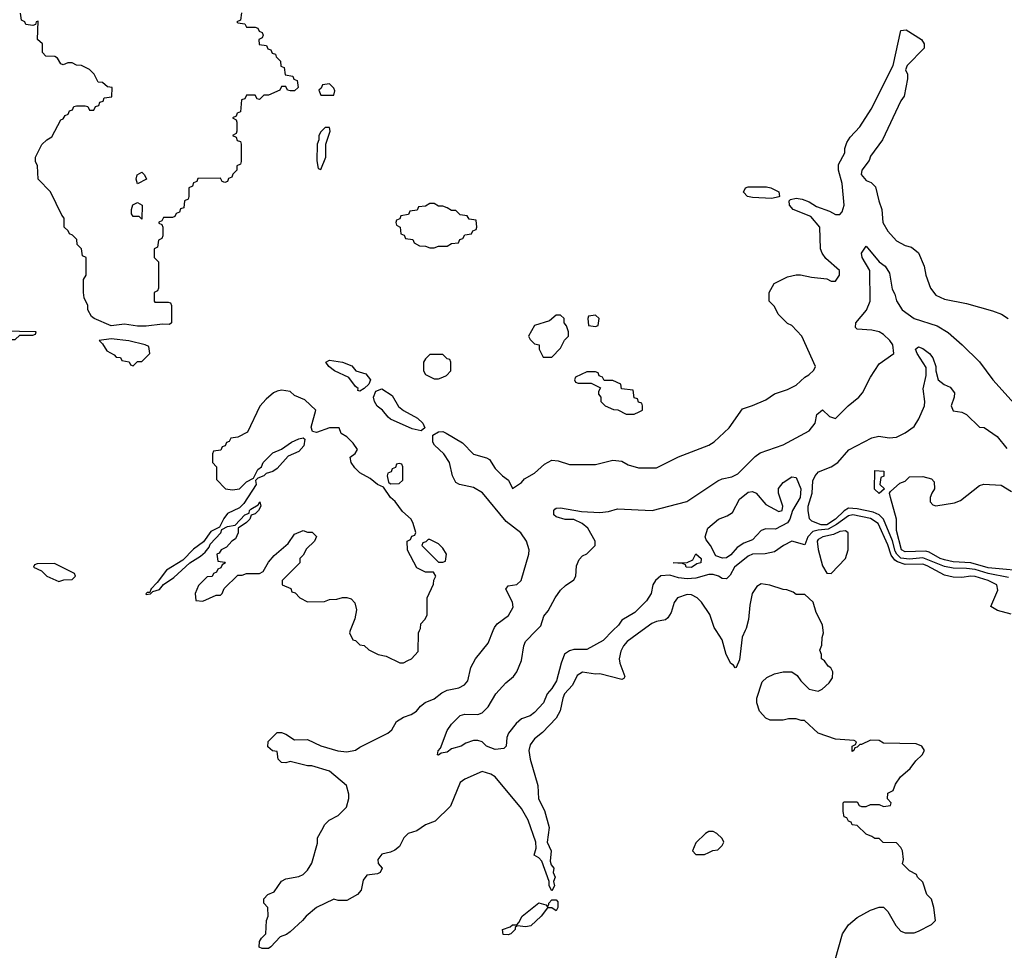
# Model space of a CAD drawing. Header units: inches. Extents: x 2380053 to 2584298, y 380219 to 546618.
# Tile 521 of 656: x 2501450 to 2505964, y 458534 to 462801. Entities that reach past the tile are written whole.
import ezdxf

# ---------------------------------------------------------------- set-up
doc = ezdxf.new("R2010")
doc.units = ezdxf.units.IN
doc.header["$MEASUREMENT"] = 0
doc.layers.add('C5405', color=7, linetype='Continuous')
doc.layers.add('C5406', color=7, linetype='Continuous')

msp = doc.modelspace()

# ---------------------------------------------------------------- linework, layer by layer
at = {"layer": 'C5405', "color": 2}
for points, elevation in [([(2504304.3, 460000), (2504234.8, 459950), (2504218.8, 459930), (2504206, 459906), (2504198.8, 459870), (2504200.7, 459850), (2504224.7, 459790), (2504219.8, 459780.2), (2504210, 459775.3), (2504110, 459801.2), (2504090, 459799.3), (2504030, 459809.2), (2504005.8, 459794.2), (2503984, 459750), (2503948, 459710), (2503939.3, 459690), (2503928.3, 459631.7), (2503910, 459599), (2503847.5, 459532.5), (2503810, 459504), (2503790, 459475.3), (2503784.9, 459450), (2503791, 459410), (2503826, 459290), (2503828.7, 459228.7), (2503855.3, 459175.3), (2503877.3, 459097.3), (2503867.7, 459030), (2503887.3, 458990), (2503882, 458942), (2503886.4, 458926.4), (2503898.8, 458910), (2503896, 458890), (2503904.7, 458870), (2503898, 458850), (2503902, 458830), (2503890, 458806), (2503878, 458830), (2503878, 458850), (2503843.1, 458943.1), (2503830, 458958), (2503808, 458970), (2503818, 459002), (2503817, 459030), (2503780.9, 459130), (2503750, 459184), (2503630, 459329.2), (2503610, 459341.2), (2503570, 459353.2), (2503490, 459319.3), (2503470, 459304), (2503425.8, 459194.2), (2503354.2, 459125.8), (2503310.6, 459109.4), (2503270, 459081.2), (2503230.8, 459069.2), (2503210.7, 459049.3), (2503190.8, 459010), (2503170, 458993.2), (2503150, 458984), (2503110, 458975.3), (2503092, 458950), (2503092.7, 458932.7), (2503112, 458910), (2503102, 458890), (2503090, 458884), (2503041, 458879), (2503024, 458856), (2503014.8, 458810), (2502998, 458790), (2502950, 458762), (2502910, 458762), (2502890, 458768.7), (2502810.5, 458729.5), (2502762.8, 458690), (2502746.8, 458670), (2502690, 458619), (2502673.2, 458606.8), (2502644, 458596), (2502602, 458550), (2502590, 458542), (2502562, 458542), (2502548.4, 458548.4), (2502550, 458574), (2502558, 458590), (2502578, 458610), (2502582, 458670), (2502588.7, 458690), (2502588, 458730), (2502568.7, 458750), (2502568.7, 458770), (2502588, 458790), (2502617.2, 458802.8), (2502650, 458851.3), (2502670, 458862), (2502730, 458872), (2502750, 458882), (2502770, 458902), (2502790, 458934), (2502814.6, 459025.4), (2502815.3, 459050), (2502834.6, 459085.4), (2502849.4, 459110.6), (2502868.7, 459130), (2502910, 459151.3), (2502948, 459190), (2502959, 459230), (2502959, 459250), (2502948.7, 459290), (2502870, 459355.3), (2502790, 459379), (2502770, 459379), (2502690, 459399), (2502670, 459394), (2502650, 459395.3), (2502635.3, 459410), (2502630, 459446), (2502608.4, 459448.4), (2502587.3, 459467.3), (2502589.1, 459490.9), (2502630, 459532), (2502650, 459532), (2502670, 459524.7), (2502710, 459498.8), (2502770, 459501), (2502830.9, 459470.9), (2502907.9, 459447.9), (2502950, 459444), (2502989.1, 459450.9), (2503010, 459466), (2503138, 459530), (2503155.5, 459544.5), (2503177.2, 459582.8), (2503210, 459602.8), (2503245.2, 459614.8), (2503269.3, 459630.7), (2503286.8, 459653.2), (2503308.7, 459670), (2503350, 459686.8), (2503385.4, 459714.6), (2503410, 459727.3), (2503463.2, 459736.8), (2503489.4, 459750.6), (2503504, 459770), (2503519, 459830), (2503539, 459870), (2503597.5, 459942.5), (2503621.3, 460000)], 42), ([(2502965.8, 460000), (2502962, 459990), (2502978, 459958), (2502990, 459954), (2503010, 459934), (2503030, 459932), (2503050, 459912), (2503094, 459890), (2503130, 459882), (2503192.7, 459852.7), (2503210, 459852), (2503230, 459862), (2503246, 459870), (2503276.4, 459903.6), (2503278, 459990), (2503283, 460000)], 46), ([(2504170, 460000), (2504125.3, 459954.7), (2504050, 459913.2), (2503990, 459913.6), (2503970, 459907.6), (2503948.1, 459891.9), (2503931.8, 459850), (2503910.3, 459770), (2503890, 459734.5), (2503868, 459710), (2503851.3, 459668.7), (2503810, 459623.6), (2503790, 459609.6), (2503750, 459595.1), (2503725.5, 459574.5), (2503690.6, 459530), (2503684, 459510), (2503681, 459470), (2503670, 459459), (2503630, 459455.3), (2503590, 459469.4), (2503569.5, 459489.5), (2503550, 459496), (2503530, 459496), (2503496, 459484), (2503474, 459470), (2503430, 459458), (2503410, 459442), (2503382, 459438), (2503370, 459428), (2503366, 459430), (2503368, 459448), (2503379, 459461), (2503410, 459542), (2503430, 459571.3), (2503468.7, 459610), (2503490, 459616), (2503550, 459614.8), (2503570, 459622.8), (2503597.2, 459650), (2503632.7, 459710), (2503679.1, 459760.9), (2503714, 459790), (2503729, 459810), (2503750, 459862), (2503760.9, 459930), (2503769.6, 459950.4), (2503817.8, 460000)], 38), ([(2504776.4, 460000), (2504762.8, 459970), (2504750, 459866), (2504734, 459830), (2504730.7, 459829.3), (2504722, 459842), (2504710, 459848.7), (2504689.3, 459890), (2504670, 459958), (2504643.7, 460000)], 42), ([(2505189, 458490), (2505222, 458610), (2505250, 458651), (2505290, 458684.7), (2505350, 458718), (2505390, 458732), (2505410, 458732), (2505430, 458712), (2505467.1, 458647.1), (2505490, 458622), (2505510, 458614), (2505550, 458614), (2505570, 458622), (2505630, 458652), (2505648, 458670), (2505641.2, 458730), (2505630, 458768), (2505608.7, 458790), (2505590, 458846), (2505566, 458870), (2505562, 458882), (2505530, 458898), (2505498, 458930), (2505502, 458950), (2505498, 458990), (2505490, 459006), (2505470, 459026), (2505408.4, 459028.4), (2505390, 459046), (2505370, 459046), (2505356.4, 459056.4), (2505330, 459066), (2505290, 459106), (2505266, 459110), (2505262, 459122), (2505250, 459126), (2505242, 459142), (2505230, 459146), (2505226, 459170), (2505226, 459210), (2505230, 459214), (2505290, 459214), (2505298, 459198), (2505310, 459194), (2505330, 459194), (2505350, 459202), (2505390, 459202), (2505410, 459194), (2505442, 459198), (2505446, 459210), (2505428, 459228), (2505430, 459254), (2505454, 459266), (2505464.7, 459295.3), (2505488.7, 459330), (2505532.9, 459367.1), (2505558, 459402), (2505588, 459430), (2505598, 459450), (2505586, 459470), (2505560.4, 459480.4), (2505410, 459484), (2505390, 459495.3), (2505350, 459498), (2505310, 459478), (2505302, 459478), (2505290, 459466), (2505278, 459462), (2505274, 459450), (2505266, 459446), (2505266, 459470), (2505282, 459478), (2505286, 459490), (2505276.4, 459496.4), (2505190, 459502), (2505110, 459529), (2505047.3, 459587.3), (2505032.7, 459587.3), (2505010, 459595.3), (2504974.6, 459594.6), (2504950, 459588.7), (2504890, 459588.7), (2504870, 459598), (2504842, 459630), (2504829.1, 459669.1), (2504829, 459690), (2504854.6, 459765.4), (2504874.6, 459785.4), (2504910, 459801), (2504950, 459811.3), (2504990, 459811.3), (2505014.4, 459794.4), (2505031.3, 459770), (2505070, 459731.3), (2505110, 459722), (2505128.9, 459731.1), (2505160.4, 459759.6), (2505176.4, 459783.6), (2505178, 459810), (2505168.4, 459828.4), (2505156.4, 459836.4), (2505140.4, 459860.4), (2505126, 459870), (2505126, 459890), (2505118, 459910), (2505127.3, 459932.7), (2505128.4, 459968.4), (2505135.3, 459990), (2505133.9, 460000)], 42)]:
    msp.add_lwpolyline(points, dxfattribs=dict(at, elevation=elevation))
for points, elevation in [([(2504630, 459078), (2504610, 459078), (2504594, 459070), (2504550, 459026), (2504534, 458990), (2504550, 458974), (2504590, 458974), (2504610, 458982), (2504628.4, 458991.6), (2504650, 458994), (2504670, 459014), (2504678, 459030), (2504670, 459046), (2504646, 459070)], 46), ([(2503910, 458715.3), (2503890, 458729), (2503870, 458728), (2503841, 458690), (2503793.4, 458646.6), (2503770, 458641.2), (2503730, 458646), (2503722, 458638), (2503722, 458630), (2503702, 458610), (2503690, 458605.2), (2503666.6, 458606.6), (2503664, 458630), (2503698, 458642), (2503710, 458650.8), (2503728.9, 458651.1), (2503739, 458661), (2503754, 458690), (2503830, 458752), (2503862, 458742), (2503870, 458734), (2503876.4, 458743.6), (2503875.3, 458750), (2503890, 458764.7), (2503910, 458766), (2503916.7, 458756.7), (2503917.3, 458730)], 42)]:
    msp.add_lwpolyline(points, close=True, dxfattribs=dict(at, elevation=elevation))
at = {"layer": 'C5406', "color": 2}
for points, elevation in [([(2502467.3, 462832.7), (2502462, 462798), (2502446, 462790), (2502450, 462786), (2502482, 462782), (2502490, 462766), (2502530, 462766), (2502542, 462762), (2502547.3, 462747.3), (2502562, 462742), (2502566, 462730), (2502562, 462718), (2502546, 462710), (2502547.3, 462687.3), (2502582, 462682), (2502587.3, 462667.3), (2502602, 462662), (2502607.3, 462647.3), (2502622, 462642), (2502626, 462630), (2502646, 462610), (2502647.3, 462587.3), (2502662, 462582), (2502667.3, 462547.3), (2502702, 462542), (2502707.3, 462527.3), (2502722, 462522), (2502726, 462490), (2502710, 462474), (2502690, 462474), (2502678, 462478), (2502670, 462494), (2502650, 462494), (2502642, 462478), (2502590, 462454), (2502570, 462454), (2502550, 462434), (2502538, 462438), (2502530, 462454), (2502490, 462454), (2502482, 462438), (2502467.3, 462432.7), (2502462, 462378), (2502447.3, 462372.7), (2502442, 462358), (2502426, 462350), (2502442, 462342), (2502446, 462330), (2502446, 462290), (2502442, 462278), (2502426, 462270), (2502442, 462262), (2502447.3, 462247.3), (2502462, 462242), (2502466, 462230), (2502466, 462150), (2502462, 462138), (2502446, 462130), (2502446, 462110), (2502427.3, 462092.7), (2502422, 462078), (2502407.3, 462072.7), (2502402, 462058), (2502390, 462054), (2502378, 462058), (2502370, 462074), (2502267.3, 462072.7), (2502262, 462058), (2502247.3, 462052.7), (2502242, 462038), (2502226, 462030), (2502226, 461990), (2502222, 461978), (2502206, 461970), (2502202, 461938), (2502187.3, 461932.7), (2502182, 461918), (2502167.3, 461912.7), (2502162, 461898), (2502150, 461894), (2502110, 461894), (2502102, 461878), (2502087.3, 461872.7), (2502087.3, 461867.3), (2502102, 461862), (2502106, 461850), (2502106, 461810), (2502102, 461798), (2502086, 461790), (2502082, 461758), (2502066, 461750), (2502066, 461710), (2502086, 461690), (2502086, 461570), (2502082, 461558), (2502066, 461550), (2502066, 461510), (2502070, 461506), (2502130, 461506), (2502142, 461502), (2502146, 461490), (2502146, 461410), (2502136.4, 461403.6), (2502104.7, 461404.7), (2502030, 461394.8), (2501990, 461394.8), (2501930, 461404.9), (2501870, 461397.3), (2501792, 461430), (2501779.6, 461439.6), (2501762, 461470), (2501762, 461490), (2501745.4, 461525.4), (2501742, 461550), (2501742, 461610), (2501754, 461630), (2501754, 461710), (2501738, 461718), (2501734, 461750), (2501714, 461770), (2501712.7, 461792.7), (2501692.7, 461812.7), (2501678, 461818), (2501672.7, 461832.7), (2501654, 461850), (2501654, 461890), (2501643.6, 461903.6), (2501591.6, 462011.6), (2501534, 462070), (2501532, 462130), (2501522, 462150), (2501522, 462170), (2501551.6, 462228.4), (2501574, 462250), (2501596.9, 462263.1), (2501638, 462342), (2501650, 462346), (2501658, 462362), (2501672.7, 462367.3), (2501678, 462382), (2501692.7, 462387.3), (2501698, 462402), (2501710, 462406), (2501750, 462406), (2501762, 462402), (2501770, 462386), (2501790, 462386), (2501798, 462402), (2501812.7, 462407.3), (2501818, 462422), (2501832.7, 462427.3), (2501838, 462442), (2501872.7, 462447.3), (2501874, 462490), (2501852.7, 462492.7), (2501830, 462512), (2501810, 462514), (2501790.9, 462550.9), (2501770, 462572), (2501734, 462590), (2501710, 462592), (2501690, 462602), (2501670, 462602), (2501650, 462594), (2501638, 462598), (2501623.6, 462623.6), (2501611.6, 462631.6), (2501570, 462634), (2501554, 462650), (2501554, 462690), (2501532, 462710), (2501534, 462794), (2501526, 462790), (2501522, 462778), (2501510, 462774), (2501478, 462778), (2501474, 462790), (2501458, 462798), (2501454, 462830)], 46), ([(2503621.3, 460000), (2503626.8, 460013.2), (2503639, 460030), (2503691.7, 460068.3), (2503712.5, 460107.5), (2503709.3, 460130), (2503679, 460190), (2503690, 460204.7), (2503729.1, 460210.9), (2503748.7, 460230), (2503784, 460350), (2503785.2, 460370), (2503773.2, 460410), (2503747.2, 460447.2), (2503680.1, 460500.1), (2503571.5, 460631.5), (2503530, 460656), (2503466, 460670), (2503450, 460678), (2503434, 460710), (2503421.2, 460770), (2503394, 460810), (2503351.5, 460850), (2503343.9, 460863.9), (2503344.4, 460895.6), (2503370, 460910.3), (2503390, 460911.8), (2503405.6, 460905.6), (2503480.6, 460860.6), (2503530, 460808.5), (2503590, 460791.3), (2503603.4, 460783.4), (2503630, 460742.8), (2503662.8, 460710), (2503691.3, 460690), (2503710, 460651.3), (2503750, 460678), (2503764.5, 460695.5), (2503810, 460721), (2503856.5, 460763.5), (2503890, 460781), (2503918.8, 460778.8), (2503970, 460761), (2504090, 460761), (2504170, 460781), (2504210, 460776), (2504239.8, 460759.8), (2504286.4, 460746.4), (2504370, 460746), (2504470, 460796), (2504609.5, 460850.5), (2504634.5, 460865.5), (2504702, 460930), (2504763.2, 461016.8), (2504810, 461031.3), (2504870, 461058), (2504910, 461084.7), (2504970, 461104.7), (2505010, 461124.7), (2505050, 461162), (2505068.4, 461171.6), (2505090, 461194), (2505098, 461210), (2505035.3, 461350), (2504990, 461398), (2504970, 461408), (2504928, 461450), (2504910, 461486), (2504886, 461510), (2504886, 461550), (2504908.9, 461591.1), (2504970, 461622), (2505010, 461631.3), (2505030, 461631.3), (2505079.6, 461619.6), (2505150, 461612), (2505170, 461602), (2505190, 461602), (2505208, 461630), (2505208, 461650), (2505145.6, 461705.6), (2505128.7, 461730), (2505122, 461750), (2505119, 461850), (2505077.5, 461897.5), (2504995.3, 461930), (2504979, 461950), (2504978, 461970), (2504984, 461976), (2505010, 461982.8), (2505037.3, 461977.3), (2505070, 461966), (2505103.5, 461943.5), (2505162.5, 461922.5), (2505190, 461906.8), (2505210, 461906.8), (2505220.1, 461919.9), (2505229.4, 461950.6), (2505220.9, 462050), (2505203.7, 462110), (2505203.7, 462136.3), (2505233.2, 462190), (2505233.2, 462210), (2505242, 462238), (2505258, 462262), (2505302, 462310), (2505354, 462390), (2505454, 462590), (2505490, 462751.3), (2505514.4, 462754.4), (2505584.7, 462710), (2505596, 462690), (2505596, 462670), (2505518, 462590), (2505511.3, 462570), (2505520.7, 462550), (2505520.7, 462530), (2505504.7, 462450), (2505490, 462428), (2505406, 462250), (2505350, 462175.3), (2505344.5, 462155.5), (2505310.7, 462110), (2505308.5, 462091.5), (2505330, 462063.8), (2505353.8, 462053.8), (2505373.8, 462033.8), (2505388.2, 461970), (2505403, 461930), (2505407.7, 461870), (2505430, 461831.3), (2505470, 461786), (2505510, 461766), (2505538, 461758), (2505570, 461731.3), (2505596, 461670), (2505604.7, 461630), (2505626, 461570), (2505650, 461538), (2505690, 461518.8), (2505790, 461498.8), (2505910, 461466), (2505950.7, 461450.7), (2505982, 461430)], 42), ([(2503817.8, 460000), (2503838.6, 460021.4), (2503853.6, 460066.4), (2503873.2, 460090), (2503905.2, 460150), (2503930, 460184.7), (2503952.9, 460207.1), (2503990, 460232), (2503999, 460250), (2504003.1, 460296.9), (2504014.6, 460325.4), (2504030, 460342), (2504050, 460352), (2504088, 460390), (2504088, 460410), (2504055.3, 460470), (2504028, 460490), (2503990, 460509), (2503950, 460509.2), (2503910, 460521.2), (2503899, 460530), (2503899, 460550), (2503903.7, 460556.3), (2503910, 460561), (2503930, 460562.8), (2504026, 460546), (2504110, 460541), (2504150, 460546), (2504190, 460558), (2504350, 460551), (2504509.1, 460590.9), (2504650, 460686), (2504670, 460694.8), (2504715.5, 460704.5), (2504742, 460718), (2504822, 460798), (2504845.2, 460814.8), (2504950, 460851), (2505070, 460916), (2505097.2, 460950), (2505104, 460990), (2505130, 461012), (2505162, 460982), (2505190, 460972), (2505248.7, 461030), (2505297.2, 461070), (2505313.2, 461090), (2505350, 461162), (2505390, 461222), (2505458, 461270), (2505453.2, 461310), (2505439, 461330), (2505410, 461357.2), (2505390, 461369), (2505356.5, 461376.5), (2505290, 461382), (2505282, 461390), (2505284, 461410), (2505331.8, 461468.2), (2505349.5, 461510), (2505347.3, 461650), (2505312.3, 461710), (2505309.4, 461730), (2505330, 461762), (2505390, 461690.8), (2505417.3, 461670), (2505437.7, 461637.7), (2505450, 461564.7), (2505462, 461542), (2505470, 461512), (2505496, 461470), (2505550, 461430.8), (2505656.8, 461396.8), (2505706.4, 461366.4), (2505771.3, 461310), (2505850, 461231.3), (2505910.8, 461150), (2506050, 460994.8)], 38), ([(2505983.7, 460243.7), (2505890, 460260.8), (2505830, 460279.2), (2505790, 460284.9), (2505730, 460285.6), (2505690, 460293.2), (2505590, 460332.6), (2505530, 460327), (2505490, 460332.5), (2505471.3, 460350), (2505464.4, 460364.4), (2505451.4, 460411.4), (2505410.6, 460510.6), (2505390, 460529.8), (2505362.9, 460542.9), (2505290, 460558.6), (2505250, 460560.3), (2505230, 460548.9), (2505190, 460509.9), (2505150, 460485.3), (2505125, 460485), (2505081.8, 460501.8), (2505071.5, 460511.5), (2505064.2, 460550), (2505065.1, 460570), (2505082.9, 460630), (2505086.8, 460686.8), (2505096.2, 460710), (2505112.6, 460727.4), (2505170, 460750.4), (2505200.9, 460770), (2505251, 460829), (2505356, 460884), (2505389.2, 460890.8), (2505436.5, 460883.5), (2505470, 460886), (2505510, 460906), (2505550, 460936), (2505572.7, 460970), (2505598, 461030), (2505599.6, 461050), (2505591.7, 461108.3), (2505605.1, 461170), (2505605.4, 461205.4), (2505565.1, 461270), (2505557.2, 461290), (2505570, 461300.7), (2505590, 461293.4), (2505620.7, 461270), (2505636.3, 461250), (2505650.6, 461210), (2505650.7, 461190.7), (2505661, 461150), (2505687.7, 461127.7), (2505715.2, 461115.2), (2505736, 461090), (2505734.8, 461070), (2505720.7, 461030), (2505730, 461006.8), (2505770, 461000.7), (2505790, 460990.8), (2505850, 460932), (2505870.9, 460930.9), (2505931.3, 460890), (2505975.3, 460835.3)], 34), ([(2503283, 460000), (2503288, 460010), (2503288.7, 460030), (2503308, 460050), (2503318, 460070), (2503318, 460150), (2503347.3, 460212.7), (2503348.4, 460231.6), (2503358, 460250), (2503347.3, 460267.3), (2503310, 460268), (2503270, 460288), (2503228.4, 460368.4), (2503226, 460410), (2503242, 460418), (2503247.3, 460432.7), (2503262, 460438), (2503266, 460450), (2503254, 460490), (2503244, 460510), (2503205.6, 460545.6), (2503171.9, 460591.9), (2503149.6, 460609.6), (2503117.2, 460657.2), (2503090, 460669), (2503056.6, 460696.6), (2503010, 460722.7), (2502985.8, 460745.8), (2502969.4, 460770), (2502964.7, 460795.3), (2502988.4, 460811.6), (2502998, 460830), (2502979, 460859), (2502950, 460888), (2502924, 460904), (2502915.3, 460930), (2502870, 460929.6), (2502810, 460908), (2502792.3, 460912.3), (2502787, 460933), (2502808, 461010), (2502758, 461058), (2502710, 461078), (2502690, 461095.3), (2502650, 461102), (2502630, 461098), (2502614, 461090), (2502579.6, 461060.4), (2502551.6, 461028.4), (2502494, 460910), (2502450, 460886), (2502418, 460882), (2502410, 460866), (2502398, 460862), (2502392.7, 460847.3), (2502378, 460842), (2502372.7, 460827.3), (2502338, 460822), (2502334, 460810), (2502334, 460770), (2502352, 460750), (2502352.7, 460692.7), (2502394, 460650), (2502424.9, 460644.9), (2502458, 460650), (2502490, 460682), (2502522, 460698), (2502542, 460738), (2502558, 460750), (2502566, 460770), (2502610, 460814), (2502650, 460831.3), (2502695.8, 460864.2), (2502730, 460879.3), (2502750, 460882.8), (2502756.7, 460876.7), (2502752.7, 460847.3), (2502730, 460821.3), (2502680.3, 460799.7), (2502630, 460742.9), (2502610.3, 460729.7), (2502579.8, 460720.2), (2502570, 460709.2), (2502542, 460698), (2502531.6, 460688.4), (2502534, 460670), (2502478.3, 460581.7), (2502457.7, 460562.3), (2502403.4, 460536.6), (2502385.8, 460514.2), (2502366, 460474), (2502325.9, 460454.1), (2502292.7, 460407.3), (2502246.2, 460373.8), (2502197.8, 460322.2), (2502122.5, 460277.5), (2502080.5, 460219.5), (2502051, 460190), (2502054, 460186), (2502050, 460186), (2502046, 460174), (2502034, 460174), (2502028, 460168), (2502030, 460164.7), (2502050, 460168), (2502060.9, 460179.1), (2502091.4, 460188.6), (2502109.2, 460210.8), (2502156.1, 460243.9), (2502229.4, 460310.6), (2502279.5, 460340.5), (2502300.2, 460359.8), (2502318, 460382), (2502323.6, 460396.4), (2502371.5, 460448.5), (2502376.5, 460463.5), (2502403.3, 460476.7), (2502437.2, 460482.8), (2502482, 460530), (2502502, 460538), (2502504, 460550), (2502510, 460556), (2502543.1, 460576.9), (2502550.6, 460590.6), (2502556, 460570), (2502544.7, 460550), (2502530, 460535.3), (2502511.6, 460528.4), (2502504.7, 460510), (2502490, 460495.3), (2502452, 460470), (2502451.6, 460448.4), (2502438.8, 460421.2), (2502422, 460410), (2502398, 460382), (2502374, 460370), (2502364.7, 460355.3), (2502354, 460350), (2502358, 460318), (2502390, 460314), (2502394, 460310), (2502378, 460302), (2502372.7, 460287.3), (2502358, 460282), (2502352.7, 460267.3), (2502338, 460262), (2502332.7, 460247.3), (2502310, 460246), (2502270, 460206), (2502254, 460170), (2502258, 460138), (2502290, 460134), (2502350, 460162), (2502370, 460162), (2502378, 460170), (2502387.3, 460192.7), (2502450, 460254), (2502470, 460254), (2502490, 460262), (2502550, 460262), (2502566, 460270), (2502590, 460314), (2502616.4, 460343.6), (2502680.4, 460399.6), (2502710, 460442), (2502750, 460458), (2502770, 460451.3), (2502791.1, 460451.1), (2502811.1, 460431.1), (2502802, 460410), (2502765.4, 460374.6), (2502750, 460346), (2502734, 460330), (2502734, 460310), (2502654, 460230), (2502654, 460210), (2502692.7, 460192.7), (2502698, 460178), (2502712.7, 460172.7), (2502734, 460150), (2502770, 460132), (2502847.3, 460132.7), (2502870, 460142), (2502903.6, 460143.6), (2502930, 460151.3), (2502950, 460151.3), (2502970, 460144.7), (2502986.4, 460126.4), (2502994.8, 460094.8), (2502986.4, 460053.6), (2502965.8, 460000)], 46), ([(2506089.5, 460269.5), (2505890, 460287.7), (2505810, 460311), (2505730, 460315.6), (2505690, 460324.1), (2505669.6, 460330), (2505619.1, 460359.1), (2505603.6, 460363.6), (2505510, 460360.5), (2505492.7, 460370), (2505470, 460458), (2505469.6, 460510), (2505442, 460610), (2505438, 460630), (2505442, 460638), (2505484.7, 460675.3), (2505510, 460684.7), (2505530, 460704.7), (2505590, 460706.8), (2505630, 460694.8), (2505642, 460682), (2505644.7, 460650), (2505631, 460630), (2505624.7, 460610), (2505624.7, 460590), (2505636.9, 460576.9), (2505650, 460571.3), (2505735.1, 460584.9), (2505763.2, 460596.8), (2505850, 460664.7), (2505870, 460670.6), (2505950, 460666.8), (2505997.5, 460637.5)], 30), ([(2505994.9, 460074.9), (2505932.3, 460092.3), (2505902, 460110), (2505934.2, 460185.8), (2505929.3, 460210), (2505889.3, 460230), (2505830, 460247.8), (2505810, 460249.5), (2505770, 460242.7), (2505730, 460245.2), (2505690, 460254.3), (2505610, 460297.4), (2505590, 460303.8), (2505510, 460303.4), (2505474.4, 460314.4), (2505462.4, 460322.4), (2505445.6, 460345.6), (2505430, 460393.6), (2505385.4, 460490), (2505350, 460514.2), (2505270, 460530.6), (2505250, 460526.2), (2505194.3, 460485.7), (2505155.8, 460464.2), (2505110, 460460.2), (2505086.6, 460453.4), (2505063.7, 460430), (2505050, 460393.2), (2504990, 460409.4), (2504951, 460390), (2504910, 460361.2), (2504867.7, 460352.3), (2504810, 460349.4), (2504790, 460340.9), (2504726.4, 460290), (2504706.6, 460253.4), (2504690, 460237.2), (2504670, 460238), (2504653.2, 460250), (2504630, 460256.9), (2504610, 460256.9), (2504550, 460239.8), (2504510, 460237.8), (2504470, 460242), (2504430, 460253.8), (2504388.7, 460251.3), (2504364.6, 460230), (2504353.4, 460210), (2504344.9, 460170), (2504323.6, 460136.4), (2504270, 460082.4), (2504210, 460047), (2504194.8, 460025.2), (2504170, 460000)], 38), ([(2505133.9, 460000), (2505130, 460026), (2505102, 460082), (2505088, 460130), (2505050, 460166), (2505010, 460166), (2504996.4, 460176.4), (2504967.3, 460187.3), (2504950, 460188), (2504888.4, 460208.4), (2504850, 460214), (2504830, 460202), (2504807.3, 460170), (2504796.9, 460116.9), (2504791, 460050), (2504781, 460010), (2504776.4, 460000)], 42), ([(2504643.7, 460000), (2504634.6, 460014.6), (2504613.6, 460073.6), (2504575.3, 460130), (2504555.3, 460150), (2504530, 460164), (2504510, 460165.2), (2504466, 460150), (2504450, 460128), (2504436.8, 460083.2), (2504422, 460058), (2504410, 460049), (2504370, 460041.2), (2504348.3, 460031.7), (2504304.3, 460000)], 42)]:
    msp.add_lwpolyline(points, dxfattribs=dict(at, elevation=elevation))
for points, elevation in [([(2502870, 462506), (2502838, 462502), (2502832.7, 462487.3), (2502822, 462478), (2502830, 462454), (2502890, 462454), (2502894.6, 462474.6), (2502890, 462486)], 46), ([(2502870, 462306), (2502850, 462306), (2502830, 462286), (2502822, 462270), (2502822, 462250), (2502814, 462230), (2502812.7, 462152.7), (2502818, 462118), (2502830, 462114), (2502854, 462170), (2502854, 462230), (2502874, 462290)], 46), ([(2501990, 462048), (2501984, 462070), (2501988.7, 462090), (2502010, 462102), (2502022, 462090), (2502030.8, 462069.2)], 46), ([(2504898.8, 461981.2), (2504810, 461985.2), (2504786, 461990), (2504768, 462010), (2504778, 462030), (2504790, 462034.8), (2504874.4, 462034.4), (2504894, 462030), (2504930, 462012), (2504934, 461990), (2504930, 461988)], 42), ([(2502010, 461886), (2501998, 461898), (2501970, 461898), (2501962, 461910), (2501962, 461930), (2501969, 461951), (2501990, 461962), (2502011.3, 461950)], 46), ([(2503350, 461958), (2503330, 461958), (2503310, 461946), (2503278, 461942), (2503272.7, 461927.3), (2503238, 461922), (2503232.7, 461907.3), (2503198, 461902), (2503192.7, 461887.3), (2503178, 461882), (2503174, 461870), (2503178, 461858), (2503194, 461850), (2503198, 461818), (2503212.7, 461812.7), (2503218, 461798), (2503252.7, 461792.7), (2503258, 461778), (2503283.6, 461763.6), (2503310, 461762), (2503330, 461754), (2503350, 461754), (2503370, 461762), (2503410, 461762), (2503430, 461774), (2503462, 461778), (2503467.3, 461792.7), (2503482, 461798), (2503490, 461814), (2503522, 461818), (2503527.3, 461832.7), (2503542, 461838), (2503546, 461850), (2503542, 461882), (2503510, 461886), (2503502, 461902), (2503470, 461906), (2503450, 461926), (2503430, 461926), (2503410, 461938), (2503390, 461946), (2503370, 461946)], 46), ([(2503930, 461446), (2503910, 461446), (2503879.6, 461420.4), (2503810, 461398), (2503782, 461350), (2503790, 461334), (2503810, 461314), (2503832, 461310), (2503832, 461290), (2503850, 461254), (2503890, 461254), (2503930, 461294), (2503948.4, 461331.6), (2503966, 461350), (2503966, 461370), (2503956.4, 461396.4), (2503946, 461410), (2503946, 461430)], 46), ([(2504090, 461446), (2504058, 461442), (2504054, 461430), (2504058, 461398), (2504090, 461394), (2504102, 461398), (2504106, 461430)], 46), ([(2501342, 461378), (2501334, 461370), (2501350, 461354), (2501370, 461354), (2501383.6, 461343.6), (2501410, 461334), (2501430, 461334), (2501450, 461354), (2501510, 461354), (2501522, 461358), (2501526, 461370), (2501373.2, 461373.2)], 46), ([(2501870, 461337.2), (2501814, 461330), (2501830, 461314), (2501850, 461282), (2501883.6, 461263.6), (2501892.7, 461252.7), (2501911.6, 461251.6), (2501918, 461238), (2501951.6, 461231.6), (2501958, 461218), (2501970, 461214), (2501990, 461234), (2502010, 461234), (2502046, 461270), (2502042, 461302), (2502026, 461310), (2501950, 461328)], 46), ([(2503390, 461266), (2503330, 461266), (2503310, 461246), (2503302, 461230), (2503302, 461190), (2503310, 461174), (2503350, 461154), (2503370, 461154), (2503390, 461162), (2503406, 461170), (2503426, 461190), (2503426, 461230), (2503422, 461242), (2503410, 461246)], 46), ([(2503010, 461098), (2503000.4, 461100.4), (2503002, 461110), (2502990, 461119), (2502959.7, 461159.7), (2502893.2, 461190), (2502866.6, 461210), (2502853.2, 461230), (2502870, 461239.3), (2502930.5, 461230.5), (2502973, 461213), (2502990.9, 461190.9), (2503037.3, 461177.3), (2503058, 461150), (2503050.9, 461129.1), (2503030, 461109)], 42), ([(2504090, 461186), (2504050, 461186), (2503998, 461162), (2503994, 461150), (2503998, 461138), (2504010, 461134), (2504070, 461134), (2504112.7, 461112.7), (2504103.6, 461096.4), (2504103.6, 461083.6), (2504114, 461070), (2504114, 461050), (2504134, 461030), (2504172.7, 461012.7), (2504191.6, 461011.6), (2504230, 460992), (2504267.3, 460992.7), (2504290, 461002), (2504306, 461010), (2504306, 461030), (2504302, 461042), (2504287.3, 461047.3), (2504282, 461062), (2504267.3, 461067.3), (2504262, 461102), (2504208.4, 461108.4), (2504206, 461130), (2504170, 461146), (2504130, 461146), (2504122, 461162), (2504107.3, 461167.3), (2504102, 461182)], 46), ([(2503290, 460915.1), (2503250, 460924.4), (2503149.5, 460969.5), (2503138.6, 460978.6), (2503114, 461010), (2503089.4, 461029.4), (2503076, 461050), (2503072.3, 461070), (2503082, 461098), (2503110, 461108), (2503157.4, 461077.4), (2503187.4, 461027.4), (2503208.9, 461008.9), (2503273.9, 460973.9), (2503298.4, 460950), (2503307.3, 460930)], 42), ([(2503190, 460766), (2503178, 460762), (2503172.7, 460747.3), (2503158, 460742), (2503152.7, 460727.3), (2503138, 460722), (2503134, 460710), (2503141, 460681), (2503150, 460672), (2503190, 460674), (2503206, 460690), (2503206, 460750), (2503202, 460762)], 46), ([(2504915.6, 460464.4), (2504870, 460465.6), (2504850, 460458), (2504810, 460416.2), (2504770, 460401.3), (2504738.9, 460381.1), (2504710, 460347.6), (2504690, 460334), (2504672.5, 460332.5), (2504642, 460342), (2504617.2, 460390), (2504596.5, 460416.5), (2504593.2, 460430), (2504605.2, 460470), (2504653.2, 460510), (2504693.9, 460526.1), (2504718.2, 460541.8), (2504750, 460603), (2504790, 460634.6), (2504810, 460637), (2504826.8, 460630), (2504870, 460578), (2504930, 460546), (2504946, 460550), (2504949, 460570), (2504929.4, 460630), (2504929.4, 460650.6), (2504950, 460678), (2504990, 460704.7), (2505010, 460702), (2505030.8, 460650), (2505028.2, 460610), (2504993, 460550), (2504980.7, 460510), (2504970, 460494)], 34), ([(2505390, 460628), (2505368.9, 460648.9), (2505370, 460734), (2505411.3, 460730), (2505412, 460708), (2505398, 460702), (2505394, 460670), (2505414, 460650)], 30), ([(2505236.5, 460456.5), (2505210, 460453.6), (2505180.3, 460439.7), (2505131.3, 460430), (2505110, 460417), (2505106.7, 460410), (2505110, 460371.3), (2505130, 460296), (2505150, 460262.8), (2505170, 460262), (2505235.3, 460330), (2505248.7, 460370), (2505248.4, 460448.4)], 42), ([(2503330, 460418), (2503322, 460418), (2503312.7, 460407.3), (2503298, 460402), (2503294, 460390), (2503370, 460314), (2503390, 460314), (2503402, 460318), (2503406, 460350), (2503390, 460378), (2503370, 460398)], 46), ([(2504530, 460289.6), (2504506, 460290), (2504502, 460302), (2504488, 460308), (2504446, 460310), (2504510, 460311.3), (2504535.3, 460324.7), (2504550, 460351.3), (2504574, 460330), (2504572, 460310), (2504554.4, 460305.6)], 34), ([(2501610, 460308), (2501530, 460306), (2501518, 460302), (2501514, 460290), (2501550, 460274), (2501574, 460250), (2501630, 460224.7), (2501652.7, 460232.7), (2501690, 460234), (2501706, 460250), (2501702, 460262)], 46)]:
    msp.add_lwpolyline(points, close=True, dxfattribs=dict(at, elevation=elevation))

doc.saveas('drawing.dxf')
